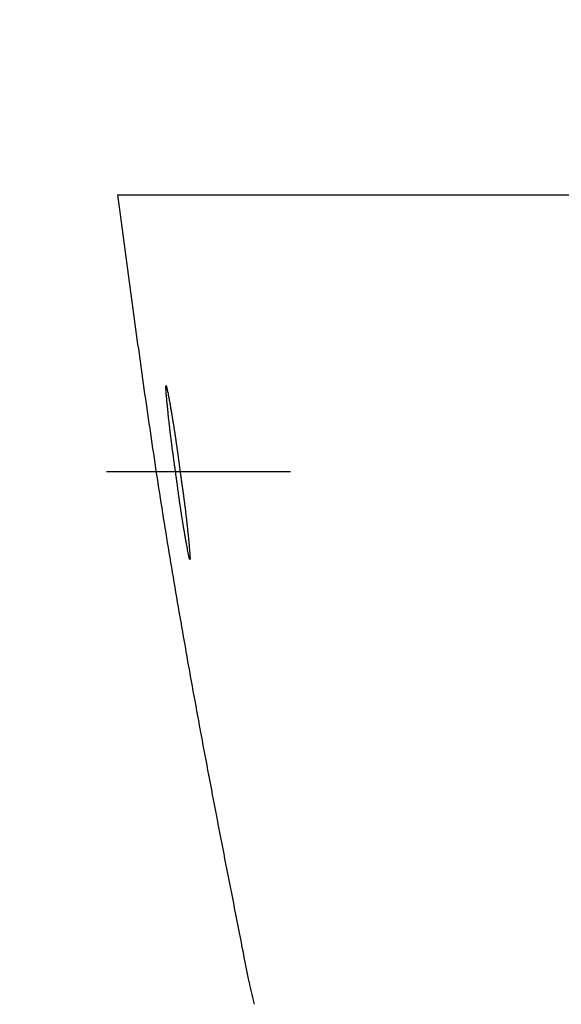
# Model space of a CAD drawing. Header units: millimetres. Extents: x -604189 to 881711, y -381903 to -7297.
# Tile 682 of 1056: x -572440 to -572372, y -161732 to -161609. Entities that reach past the tile are written whole.
import ezdxf

# ---------------------------------------------------------------- set-up
doc = ezdxf.new("R2010")
doc.units = ezdxf.units.MM
doc.header["$LTSCALE"] = 100
for name, pattern in [('0.5_0.5', [1, 0.5, -0.5]), ('ACAD_ISO04W100', [30.5, 24, -3, 0.5, -3]), ('CENTER', [2, 1.25, -0.25, 0.25, -0.25])]:
    doc.linetypes.add(name, pattern=pattern)
doc.layers.get('Defpoints').update_dxf_attribs({"color": 30})
doc.layers.add('OPIS', color=7, linetype='Continuous')
doc.layers.add('strop osie', color=80, linetype='ACAD_ISO04W100', lineweight=5)
doc.styles.get("Standard").update_dxf_attribs({"font": 'romans.shx', "width": 0.5})
doc.dimstyles.new('1 50', dxfattribs={"dimtxt": 150, "dimasz": 80, "dimexe": 1, "dimexo": 1, "dimgap": 20, "dimtad": 1, "dimdec": 0, "dimlfac": 0.1, "dimtxsty": 'Standard', "dimblk": 'ARCHTICK', "dimcen": 200, "dimclrd": 2, "dimadec": 1, "dimazin": 0, "dimtfac": 1, "dimtdec": 0, "dimtmove": 0, "dimatfit": 3, "dimldrblk": 'ARCHTICK', "dimfxl": 120, "dimfxlon": 1, "dimtfill": 1, "dimarcsym": 0})

# ---------------------------------------------------------------- blocks, each defined once
blk = doc.blocks.new('_ArchTick')
at = {"layer": 'strop osie', "color": 0, "const_width": 0.15}
blk.add_lwpolyline([(-0.5, -0.5), (0.5, 0.5)], dxfattribs=at)
blk = doc.blocks.new('*D3294')
at = {"layer": 'Defpoints', "color": 0, "linetype": 'ByBlock', "lineweight": 5, "transparency": 16777216}
for p in [(-595783.13, -159420.3), (-593748.92, -159420.3), (-552118.94, -179940.3)]:
    blk.add_point(p, dxfattribs=at)
at = {"layer": 'OPIS', "color": 0, "linetype": 'Continuous', "lineweight": -2, "transparency": 16777216}
for p, q in [((-595723.13, -159420.3), (-595784.13, -159420.3)), ((-595723.13, -179940.3), (-595784.13, -179940.3))]:
    blk.add_line(p, q, dxfattribs=at)
at = {"layer": 'OPIS', "color": 2, "lineweight": -2, "transparency": 16777216}
blk.add_line((-595783.13, -179940.3), (-595783.13, -159420.3), dxfattribs=at)
at = {"layer": 'OPIS', "color": 2, "linetype": 'ByBlock', "lineweight": -2, "transparency": 16777216, "xscale": 80, "yscale": 80, "zscale": 80}
for p, rotation in [((-595783.13, -159420.3), 90), ((-595783.13, -179940.3), 270)]:
    blk.add_blockref('_ArchTick', p, dxfattribs=dict(at, rotation=rotation))
at = {"layer": 'OPIS', "color": 0, "linetype": 'ByBlock', "lineweight": 13, "transparency": 16777216, "insert": (-595878.13, -169680.3), "char_height": 150, "attachment_point": 5, "rotation": 90, "bg_fill": 3, "box_fill_scale": 1.1, "bg_fill_color": 256, "bg_fill_true_color": 13158600, "bg_fill_transparency": 0}
blk.add_mtext('2052', dxfattribs=at)

msp = doc.modelspace()

# ---------------------------------------------------------------- hatches: boundary and pattern name
at = {"layer": 'OPIS', "linetype": 'ByBlock', "lineweight": 9}
h = msp.add_hatch(dxfattribs=at)
h.set_pattern_fill('ANSI37', color=0, scale=120, angle=45)
h.set_pattern_definition([(90, (-306927.96, 32475.8), (-381, 0), []), (180, (-306927.96, 32475.8), (-6e-14, -381), [])])
h.paths.add_polyline_path([(-564958.91, -172987.78), (-564958.91, -172265.29), (-565588.91, -172265.29), (-565588.91, -172265.29), (-565628.91, -172265.29), (-565628.91, -172420.3), (-565928.91, -172420.3), (-565928.91, -172265.29), (-565968.91, -172265.29), (-566598.91, -172265.29), (-566598.91, -172987.79, -0.414214), (-566255.98, -173330.73, -0.414052), (-566598.73, -173673.66), (-564960.2, -173673.66, -0.413115), (-565301.85, -173330.72, -0.414214)])
h.paths.add_polyline_path([(-563317.85, -172270.29), (-563958.91, -172270.29), (-563958.91, -172270.29), (-563998.91, -172270.29), (-563998.91, -172420.3), (-564288.91, -172420.3), (-564288.91, -172265.29), (-564328.91, -172265.29), (-564958.91, -172265.29), (-564958.91, -172987.78, -0.414214), (-564615.98, -173330.72, -0.414052), (-564958.73, -173673.66), (-563319.87, -173673.66, -0.412493), (-563660.79, -173330.73, -0.414214), (-563317.85, -172987.79)])
h.paths.add_polyline_path([(-562443.92, -172420.3), (-562658.91, -172420.3), (-562658.91, -172270.29), (-562698.91, -172270.29), (-563317.85, -172270.29), (-563317.85, -172987.79, -0.414214), (-562974.92, -173330.73, -0.414052), (-563317.66, -173673.66), (-562443.92, -173685.5)])
h.paths.add_polyline_path([(-562030.4, -172946.84, -0.330214), (-561835.82, -172684.34, -0.155268), (-561986.97, -172216.95, -0.443866), (-562283.97, -172485.59), (-562283.97, -172198.95), (-562289.82, -172198.95), (-562289.82, -172161.15), (-562318.92, -172161.15), (-562318.92, -172420.3), (-562443.92, -172420.3), (-562443.92, -173690.91), (-562060.93, -173690.69), (-562060.93, -173828.8), (-561442.16, -173828.8), (-561440.6, -173828.04), (-561440.6, -173828.8), (-560917.61, -173828.8), (-560910.31, -172420.3), (-561118.92, -172420.3), (-561118.92, -172161.15), (-561141.42, -172161.15), (-561141.42, -172207.95), (-561147.27, -172207.95), (-561147.27, -173026.5, -0.106281), (-561482.37, -172966.06, -0.965528)])
h.paths.add_polyline_path([(-569358.91, -172147.3), (-569368.91, -172147.3), (-569368.91, -172152.3), (-569358.91, -172420.3)], flags=16)
h.paths.add_polyline_path([(-569434.41, -172167.57), (-569436.68, -172167.04, -0.348623), (-569444.41, -172157.3, -0.414214), (-569434.41, -172147.3), (-569432.91, -172147.3), (-569432.91, -172137.3), (-569412.91, -172137.3), (-569412.91, -172095.3), (-569358.91, -172095.3), (-569358.91, -172147.3), (-569368.91, -172152.3)], flags=16)
h.paths.add_polyline_path([(-569444.41, -172157.3, -1), (-569424.41, -172157.3, -0.414214), (-569434.41, -172167.3), (-569434.41, -172167.57), (-569432.14, -172167.04, -0.482996)], flags=16)
h.paths.add_polyline_path([(-570317.76, -172888.16, -1), (-569769.07, -172888.16, -1)], flags=16)
h.paths.add_polyline_path([(-566598.91, -172265.29), (-567228.91, -172265.29), (-567228.91, -172265.29), (-567268.91, -172265.29), (-567268.91, -172420.3), (-567568.91, -172420.3), (-567568.91, -172265.29), (-567608.91, -172265.29), (-568238.91, -172265.29), (-568238.91, -172987.79, -0.414214), (-567895.98, -173330.73, -1), (-568581.85, -173330.73, -0.414214), (-568238.91, -172987.79), (-568238.91, -172265.29), (-568868.91, -172265.29), (-568868.91, -172265.29), (-568908.91, -172265.29), (-568908.91, -172420.3), (-569233.91, -172420.3), (-569233.91, -173827.21), (-569188.93, -173827.19), (-569188.93, -173694.63), (-566598.73, -173673.66, -0.414375), (-566941.85, -173330.73, -0.414214), (-566598.91, -172987.79)])
h.paths.add_polyline_path([(-572120.79, -158265.62), (-571320.79, -158262.95), (-571633.01, -158577.25, -0.297068), (-571469.46, -158828.23, -0.419695), (-571748.93, -159102.53), (-571748.93, -159611.06), (-571275.71, -159611.06), (-571214.43, -159611.06), (-571192.43, -159611.06), (-571148.43, -159611.06), (-571148.43, -159601.06), (-571085.43, -159601.06), (-570335.94, -159605.11), (-570335.94, -159420.3), (-569233.92, -159420.3), (-569233.92, -158097.44), (-574223.92, -158097.44), (-574223.92, -159420.3), (-573158.93, -159420.3), (-573158.93, -159611.06), (-573086.93, -159611.06), (-572477.43, -159612.07), (-572477.43, -159611.06), (-572455.43, -159611.06), (-572411.43, -159611.06), (-572411.43, -159601.06), (-572348.43, -159601.06), (-571748.93, -159603.45), (-571748.93, -159102.53, -0.408754), (-572018.15, -158828.23, -0.334215), (-571819.79, -158564.61)])
h.paths.add_polyline_path([(-571515.04, -159592.37), (-571515.34, -159252.67), (-571963.11, -159253.07), (-571962.81, -159592.77)], flags=24)
h.paths.add_polyline_path([(-571705.06, -158166.88), (-571705.06, -157654.12), (-571945.06, -157654.12), (-571945.06, -158166.88)], flags=9)
h.paths.add_polyline_path([(-563090.36, -172828.22), (-563090.67, -172481.85), (-563538.44, -172482.25), (-563538.13, -172828.62)], flags=9)
h.paths.add_polyline_path([(-561529.78, -172649.99), (-561530.09, -172303.62), (-561977.86, -172304.02), (-561977.55, -172650.39)], flags=25)
h.paths.add_polyline_path([(-561455.96, -173757.53), (-561455.96, -174270.29), (-561215.96, -174270.29), (-561215.96, -173757.53)], flags=9)
h.paths.add_polyline_path([(-569817.15, -172584.64), (-569817.45, -172244.94), (-570265.23, -172245.34), (-570264.93, -172585.04)], flags=24)
h.paths.add_polyline_path([(-570193.42, -172731.49), (-570193.42, -173044.83), (-569893.42, -173044.83), (-569893.42, -172731.49)], flags=8)
h.paths.add_polyline_path([(-570746.56, -173757.53), (-570746.56, -174270.29), (-570506.56, -174270.29), (-570506.56, -173757.53)], flags=9)
h.paths.add_polyline_path([(-570778.78, -172791.69), (-570246.64, -172791.69), (-570246.64, -172566.69), (-570778.78, -172566.69)], flags=24)
h.paths.add_polyline_path([(-572214.96, -173241.75), (-569885.68, -173241.75), (-569885.68, -172973.89), (-572214.96, -172973.89)], flags=24)
edge = h.paths.add_edge_path()
edge.add_line((-569358.91, -172220.3), (-569358.91, -171970.3))
edge.add_line((-569358.91, -171970.3), (-572181.9, -171970.3))
edge.add_line((-572181.9, -171970.3), (-572181.9, -172095.3))
edge.add_line((-572181.9, -172095.3), (-572109.9, -172095.3))
edge.add_line((-572109.9, -172095.3), (-572048.62, -172095.3))
edge.add_line((-572048.62, -172095.3), (-571561.69, -172095.3))
edge.add_line((-571561.69, -172095.3), (-571500.4, -172095.3))
edge.add_line((-571500.4, -172095.3), (-571478.4, -172095.3))
edge.add_line((-571478.4, -172095.3), (-571456.4, -172095.3))
edge.add_line((-571456.4, -172095.3), (-571395.12, -172095.3))
edge.add_line((-571395.12, -172095.3), (-570908.2, -172095.3))
edge.add_line((-570908.2, -172095.3), (-570846.91, -172095.3))
edge.add_line((-570846.91, -172095.3), (-570774.91, -172095.3))
edge.add_line((-570774.91, -172095.3), (-570728.91, -172095.3))
edge.add_line((-570728.91, -172095.3), (-570728.91, -172085.3))
edge.add_line((-570728.91, -172085.3), (-570665.91, -172085.3))
edge.add_line((-570665.91, -172085.3), (-569465.91, -172095.3))
edge.add_line((-569465.91, -172095.3), (-570268.58, -172095.3))
edge.add_line((-570268.58, -172095.3), (-570268.58, -172119.8))
edge.add_line((-570268.58, -172119.8), (-570197.58, -172119.8))
edge.add_line((-570197.58, -172119.8), (-569593.2, -172119.8))
edge.add_line((-569593.2, -172119.8), (-569516.91, -172119.8))
edge.add_line((-569516.91, -172119.8), (-569516.91, -172139.8))
edge.add_line((-569516.91, -172139.8), (-569593.2, -172139.8))
edge.add_line((-569593.2, -172139.8), (-570228.91, -172139.8))
edge.add_line((-570228.91, -172139.8), (-570268.58, -172139.8))
edge.add_line((-570268.58, -172139.8), (-570268.58, -172147.3))
edge.add_line((-570268.58, -172147.3), (-570288.58, -172147.3))
edge.add_line((-570288.58, -172147.3), (-570367.58, -172147.3))
edge.add_arc((-570667.41, -172157.3), 300, -95.7392, 1.9102, ccw=False)
edge.add_line((-570697.41, -172455.79), (-570697.41, -172167.57))
edge.add_line((-570697.41, -172167.57), (-570772.91, -172149.97))
edge.add_line((-570772.91, -172149.97), (-570772.91, -172147.3))
edge.add_line((-570772.91, -172147.3), (-570846.91, -172147.3))
edge.add_line((-570846.91, -172147.3), (-570908.2, -172147.3))
edge.add_line((-570908.2, -172147.3), (-571395.12, -172147.3))
edge.add_line((-571395.12, -172147.3), (-571456.4, -172147.3))
edge.add_line((-571456.4, -172147.3), (-571478.4, -172147.3))
edge.add_line((-571478.4, -172147.3), (-571500.4, -172147.3))
edge.add_line((-571500.4, -172147.3), (-571561.69, -172147.3))
edge.add_line((-571561.69, -172147.3), (-572048.62, -172147.3))
edge.add_line((-572048.62, -172147.3), (-572109.9, -172147.3))
edge.add_line((-572109.9, -172147.3), (-572181.9, -172147.3))
edge.add_line((-572181.9, -172147.3), (-572181.9, -172420.3))
edge.add_line((-572181.9, -172420.3), (-572288.93, -172420.3))
edge.add_line((-572288.93, -172420.3), (-572288.93, -173828.9))
edge.add_line((-572288.93, -173828.9), (-569233.91, -173827.21))
edge.add_line((-569233.91, -173827.21), (-569233.91, -172220.3))
edge.add_line((-569233.91, -172220.3), (-569358.91, -172220.3))
at = {"layer": 'OPIS', "linetype": 'ByBlock', "lineweight": 15}
h = msp.add_hatch(dxfattribs=at)
h.set_pattern_fill('ANSI37', color=0, scale=80, angle=45)
h.set_pattern_definition([(90, (-306927.96, 32475.8), (-254, 0), []), (180, (-306927.96, 32475.8), (-3e-14, -254), [])])
h.paths.add_polyline_path([(-559745.62, -168470.3), (-559845.62, -168470.3), (-559845.62, -168410.3), (-559745.62, -168410.3), (-559745.62, -168350.3), (-560845.62, -168350.3), (-560845.62, -168410.3), (-560745.62, -168410.3), (-560745.62, -168470.3, 0.267949), (-560295.62, -169249.73), (-560295.62, -169481.18, -0.414214), (-559952.68, -169824.12, -1), (-560638.55, -169824.12, -0.414214), (-560295.62, -169481.18), (-560295.62, -169249.73, -0.267949), (-560745.62, -168470.3), (-560845.62, -168470.3), (-560845.62, -168350.3), (-561118.92, -168350.3), (-561118.92, -172095.29), (-559553.92, -172095.29), (-559553.92, -168350.3), (-559745.62, -168350.3)])
h.paths.add_polyline_path([(-560989.24, -171970.29), (-560989.24, -171369.43), (-560514.24, -171369.43, -0.414232), (-560506.24, -171377.43), (-560506.24, -171961.44, -0.403374), (-560513.94, -171969.43), (-560989.24, -171969.43), (-560998.92, -171970.29)], flags=16)
h.paths.add_polyline_path([(-560569.24, -171447.43), (-560569.24, -171891.43, -0.414209), (-560619.24, -171941.43), (-560824.24, -171941.43, -0.414225), (-560874.24, -171891.43), (-560874.24, -171447.43, -0.414209), (-560824.24, -171397.43), (-560619.24, -171397.43, -0.414216)], flags=0)
h.paths.add_polyline_path([(-560754.74, -171692.27), (-560768.26, -171689.53), (-560778.52, -171674.09), (-560777.58, -171669.43), (-560791.34, -171669.43), (-560788.51, -171683.42), (-560780.62, -171695.31), (-560768.73, -171703.21), (-560754.74, -171706.03)], flags=0)
h.paths.add_polyline_path([(-560926.54, -171669.43), (-560944.04, -171669.43), (-560944.04, -171669.43), (-560938.91, -171681.81), (-560926.54, -171686.93)], flags=0)
h.paths.add_polyline_path([(-559553.93, -164304.92), (-559553.93, -164080.3), (-560998.92, -164080.3), (-560998.92, -164130.3), (-561051.76, -164130.3), (-561051.76, -164230.3), (-561112.41, -164230.3), (-561118.26, -165128.24), (-561111.76, -165130.3), (-561051.76, -165130.3), (-561051.76, -165230.3), (-560998.92, -165230.3), (-560998.92, -165930.3), (-560968.92, -165930.3), (-559691.76, -165930.3), (-559691.76, -166884.92, -0.259771), (-560368.47, -166480.3), (-560576.78, -166480.3, -0.694758), (-561118.92, -166682.14), (-561118.92, -167150.3), (-559553.92, -167150.3), (-559553.92, -165742.59, -0.501722), (-560517.89, -165023.75, -0.501722)])
h.paths.add_polyline_path([(-561051.76, -166930.3), (-561051.76, -167030.3), (-561111.76, -167030.3), (-561111.76, -166930.3)], flags=16)
h.paths.add_polyline_path([(-559553.93, -164304.92, 0.501722), (-560517.89, -165023.75, 0.501722), (-559553.92, -165742.59)], flags=17)
h.paths.add_polyline_path([(-559017.89, -165023.75, 0.331805), (-559553.93, -164304.92), (-559553.92, -165742.59, 0.331804)], flags=17)
h.paths.add_polyline_path([(-558393.92, -165930.3), (-559553.92, -165930.3), (-559553.92, -167030.3), (-558393.92, -167030.3)])
edge = h.paths.add_edge_path(flags=16)
edge.add_ellipse((-558869.26, -166529.06), major_axis=(0, 174.94), ratio=0.835608, start_angle=0, end_angle=180, ccw=False)
edge.add_line((-558869.02, -166354.09), (-558868.84, -166354.11))
edge.add_line((-558868.84, -166354.11), (-558551.76, -166354.11))
edge.add_ellipse((-558534.04, -166361.13), major_axis=(0, 22.07), ratio=0.905257, start_angle=0, end_angle=83.7318, ccw=False)
edge.add_line((-558534.04, -166339.06), (-558415.44, -166339.06))
edge.add_line((-558415.44, -166339.06), (-558415.44, -166719.06))
edge.add_line((-558415.44, -166719.06), (-558534.04, -166719.06))
edge.add_ellipse((-558534.04, -166696.99), major_axis=(0, 22.07), ratio=0.905257, start_angle=108.5291, end_angle=180, ccw=False)
edge.add_line((-558552.98, -166704), (-558869.26, -166704))
edge = h.paths.add_edge_path(flags=16)
edge.add_ellipse((-558655.15, -165473.07), major_axis=(119.58, 0), ratio=0.975462, start_angle=134.5349, end_angle=225.4651, ccw=False)
edge.add_ellipse((-558571.36, -165553.09), major_axis=(-236.83, 0), ratio=0.975462, start_angle=293.0771, end_angle=315.0646, ccw=False)
edge.add_ellipse((-558581.12, -165519.06), major_axis=(-200.96, 0), ratio=0.975462, start_angle=268.8691, end_angle=294.416, ccw=False)
edge.add_line((-558577.16, -165323.07), (-558434.73, -165323.07))
edge.add_line((-558434.73, -165323.07), (-558434.73, -165623.07))
edge.add_line((-558434.73, -165623.07), (-558577.16, -165623.07))
edge.add_ellipse((-558581.12, -165427.08), major_axis=(200.96, 0), ratio=0.975462, start_angle=245.584, end_angle=271.1309, ccw=False)
edge.add_ellipse((-558571.36, -165393.05), major_axis=(-236.83, 0), ratio=0.975462, start_angle=404.9354, end_angle=426.9229, ccw=False)
h.paths.add_polyline_path([(-559691.76, -166075.3), (-560476.99, -166075.3, 0.131652), (-560368.47, -166480.3), (-559691.76, -166480.3)], flags=17)
h.paths.add_polyline_path([(-560476.99, -166075.3), (-559691.76, -166075.3), (-559691.76, -165930.3), (-560991.76, -165930.3), (-561051.76, -165930.3), (-561051.76, -166030.3), (-561118.92, -166030.3), (-561118.92, -166278.47, -0.694758), (-560576.78, -166480.3), (-560368.47, -166480.3, -0.131652)], flags=17)
h.paths.add_polyline_path([(-571773.92, -161590.54), (-574108.19, -161590.54), (-574098.92, -166615.29), (-571773.92, -166615.28)])
h.paths.add_polyline_path([(-559933.22, -164919.2), (-558639.2, -164919.2), (-558639.2, -164793.34), (-559933.22, -164793.34)], flags=25)
h.paths.add_polyline_path([(-560038.72, -166687.59), (-559732.99, -166687.59), (-559732.99, -166284.59), (-560038.72, -166284.59)], flags=25)
h.paths.add_polyline_path([(-559928.87, -165007.1), (-559413.75, -165007.1), (-559413.75, -164907.76), (-559928.87, -164907.76)], flags=9)
h.paths.add_polyline_path([(-559933.22, -164919.2), (-558639.2, -164919.2), (-558639.2, -164793.34), (-559933.22, -164793.34)], flags=25)
h.paths.add_polyline_path([(-560330.86, -165014.58), (-559994.18, -165014.58), (-559994.18, -164899.19), (-560330.86, -164899.19)], flags=24)
h.paths.add_polyline_path([(-560290.2, -164902.84), (-560108.35, -164902.84), (-560108.35, -164804.81), (-560290.2, -164804.81)], flags=24)
h.paths.add_polyline_path([(-560498.87, -166997.34), (-559983.74, -166997.34), (-559983.74, -166898), (-560498.87, -166898)], flags=24)
h.paths.add_polyline_path([(-560498.79, -166887.34), (-559655.72, -166887.34), (-559655.72, -166788), (-560498.79, -166788)], flags=24)
h.paths.add_polyline_path([(-560900.85, -167004.82), (-560564.18, -167004.82), (-560564.18, -166889.44), (-560900.85, -166889.44)], flags=24)
h.paths.add_polyline_path([(-560860.2, -166893.08), (-560678.35, -166893.08), (-560678.35, -166795.05), (-560860.2, -166795.05)], flags=24)
h.paths.add_polyline_path([(-560525.17, -170610.56), (-560010.05, -170610.56), (-560010.05, -170511.22), (-560525.17, -170511.22)], flags=24)
h.paths.add_polyline_path([(-560529.51, -170522.67), (-559444.31, -170522.67), (-559444.31, -170396.8), (-560529.51, -170396.8)], flags=9)
h.paths.add_polyline_path([(-560927.16, -170618.04), (-560590.48, -170618.04), (-560590.48, -170502.66), (-560927.16, -170502.66)], flags=24)
h.paths.add_polyline_path([(-560886.5, -170506.3), (-560704.65, -170506.3), (-560704.65, -170408.27), (-560886.5, -170408.27)], flags=24)
h.paths.add_polyline_path([(-560065.3, -168940.36), (-560065.3, -168600.66), (-560513.08, -168600.66), (-560513.08, -168940.36)], flags=24)
h.paths.add_polyline_path([(-559111.53, -164087.39), (-558760.99, -164087.39), (-558760.82, -164093.19), (-558760.64, -164099), (-558760.48, -164104.8), (-558760.31, -164110.61), (-558760.15, -164116.41), (-558759.99, -164122.22), (-558759.84, -164128.03), (-558759.68, -164133.83), (-558759.53, -164139.64), (-558759.39, -164145.44), (-558759.24, -164151.25), (-558759.1, -164157.06), (-558758.97, -164162.86), (-558758.83, -164168.67), (-558758.7, -164174.47), (-558758.57, -164180.28), (-558758.45, -164186.09), (-558758.33, -164191.89), (-558758.21, -164197.7), (-558758.09, -164203.51), (-558757.98, -164209.32), (-558757.87, -164215.12), (-558757.77, -164220.93), (-558757.66, -164226.74), (-558757.56, -164232.54), (-558757.47, -164238.35), (-558757.37, -164244.16), (-558757.28, -164249.96), (-558757.19, -164255.77), (-558757.11, -164261.58), (-558757.02, -164267.39), (-558756.95, -164273.19), (-558756.87, -164279), (-558756.8, -164284.81), (-558756.73, -164290.62), (-558756.66, -164296.42), (-558756.6, -164302.23), (-558756.54, -164308.04), (-558756.48, -164313.85), (-558756.43, -164319.65), (-558756.38, -164325.46), (-558756.33, -164331.27), (-558756.29, -164337.08), (-558756.25, -164342.89), (-558756.21, -164348.69), (-558756.18, -164354.5), (-558756.15, -164360.31), (-558756.12, -164366.12), (-558756.09, -164371.92), (-558756.07, -164377.73), (-558756.04, -164383.54), (-558756.02, -164389.35), (-558756, -164395.16), (-558756, -164400.96), (-558756.01, -164406.77), (-558756.03, -164412.58), (-558756.07, -164418.39), (-558756.13, -164424.2), (-558756.21, -164430), (-558756.31, -164435.81), (-558756.42, -164441.62), (-558756.56, -164447.42), (-558756.72, -164453.23), (-558756.9, -164459.03), (-558757.1, -164464.84), (-558757.32, -164470.64), (-558757.57, -164476.45), (-558757.84, -164482.25), (-558758.14, -164488.05), (-558758.47, -164493.85), (-558758.84, -164499.64), (-558759.24, -164505.44), (-558759.68, -164511.23), (-558760.17, -164517.01), (-558760.73, -164522.8), (-558761.35, -164528.57), (-558762.06, -164534.33), (-558762.87, -164540.08), (-558763.81, -164545.82), (-558764.88, -164551.52), (-558766.12, -164557.2), (-558767.54, -164562.83), (-558769.18, -164568.4), (-558771.06, -164573.89), (-558773.23, -164579.28), (-558775.74, -164584.52), (-558778.61, -164589.57), (-558781.9, -164594.35), (-558785.63, -164598.8), (-558789.81, -164602.83), (-558794.37, -164606.41), (-558799.26, -164609.56), (-558804.38, -164612.28), (-558809.69, -164614.63), (-558815.14, -164616.63), (-558820.69, -164618.33), (-558826.33, -164619.75), (-558832.01, -164620.95), (-558837.73, -164621.95), (-558843.48, -164622.79), (-558849.24, -164623.49), (-558855.02, -164624.09), (-558860.81, -164624.61), (-558866.6, -164625.06), (-558872.39, -164625.43), (-558878.19, -164625.74), (-558883.99, -164626), (-558889.8, -164626.2), (-558895.6, -164626.36), (-558901.41, -164626.48), (-558907.22, -164626.57), (-558913.03, -164626.63), (-558918.83, -164626.66), (-558924.64, -164626.68), (-558930.45, -164626.69), (-558936.26, -164626.69), (-558941.52, -164626.69), (-558946.78, -164626.69), (-558952.05, -164626.67), (-558957.31, -164626.65), (-558962.57, -164626.6), (-558967.84, -164626.54), (-558973.1, -164626.45), (-558978.36, -164626.33), (-558983.62, -164626.17), (-558988.88, -164625.98), (-558994.14, -164625.75), (-558999.4, -164625.47), (-559004.65, -164625.14), (-559009.9, -164624.76), (-559015.14, -164624.31), (-559020.38, -164623.8), (-559025.61, -164623.22), (-559030.83, -164622.54), (-559036.04, -164621.75), (-559041.22, -164620.81), (-559046.36, -164619.71), (-559051.47, -164618.42), (-559056.51, -164616.92), (-559061.47, -164615.16), (-559066.33, -164613.13), (-559071.04, -164610.8), (-559075.58, -164608.14), (-559079.89, -164605.12), (-559083.92, -164601.74), (-559087.62, -164598), (-559090.94, -164593.92), (-559093.91, -164589.57), (-559096.53, -164585), (-559098.84, -164580.28), (-559100.87, -164575.42), (-559102.66, -164570.47), (-559104.24, -164565.45), (-559105.62, -164560.37), (-559106.84, -164555.25), (-559107.91, -164550.1), (-559108.86, -164544.92), (-559109.69, -164539.73), (-559110.43, -164534.51), (-559111.08, -164529.29), (-559111.66, -164524.06), (-559112.18, -164518.82), (-559112.64, -164513.58), (-559113.06, -164508.33), (-559113.44, -164503.08), (-559113.79, -164497.83), (-559114.12, -164492.58), (-559114.41, -164487.32), (-559114.68, -164482.07), (-559114.93, -164476.81), (-559115.16, -164471.55), (-559115.36, -164466.29), (-559115.55, -164461.03), (-559115.72, -164455.77), (-559115.87, -164450.51), (-559116.01, -164445.25), (-559116.12, -164439.98), (-559116.23, -164434.72), (-559116.31, -164429.46), (-559116.38, -164424.2), (-559116.44, -164418.93), (-559116.48, -164413.67), (-559116.5, -164408.41), (-559116.52, -164403.14), (-559116.51, -164397.88), (-559116.5, -164392.62), (-559116.49, -164387.35), (-559116.47, -164382.09), (-559116.45, -164376.83), (-559116.42, -164371.56), (-559116.4, -164366.3), (-559116.37, -164361.04), (-559116.34, -164355.77), (-559116.31, -164350.51), (-559116.28, -164345.25), (-559116.25, -164339.98), (-559116.21, -164334.72), (-559116.17, -164329.46), (-559116.13, -164324.19), (-559116.08, -164318.93), (-559116.03, -164313.67), (-559115.98, -164308.4), (-559115.93, -164303.14), (-559115.87, -164297.88), (-559115.81, -164292.61), (-559115.75, -164287.35), (-559115.68, -164282.09), (-559115.62, -164276.82), (-559115.55, -164271.56), (-559115.48, -164266.3), (-559115.4, -164261.03), (-559115.32, -164255.77), (-559115.24, -164250.51), (-559115.16, -164245.25), (-559115.08, -164239.98), (-559114.99, -164234.72), (-559114.9, -164229.46), (-559114.81, -164224.2), (-559114.71, -164218.93), (-559114.62, -164213.67), (-559114.52, -164208.41), (-559114.41, -164203.15), (-559114.31, -164197.88), (-559114.2, -164192.62), (-559114.09, -164187.36), (-559113.98, -164182.1), (-559113.87, -164176.83), (-559113.75, -164171.57), (-559113.63, -164166.31), (-559113.51, -164161.05), (-559113.38, -164155.79), (-559113.25, -164150.52), (-559113.12, -164145.26), (-559112.99, -164140), (-559112.86, -164134.74), (-559112.72, -164129.48), (-559112.58, -164124.22), (-559112.44, -164118.95), (-559112.29, -164113.69), (-559112.14, -164108.43), (-559111.99, -164103.17), (-559111.84, -164097.91), (-559111.68, -164092.65)])
edge = h.paths.add_edge_path()
edge.add_line((-558393.92, -164080.3), (-559553.93, -164080.3))
edge.add_line((-559553.93, -164080.3), (-559553.93, -164304.92))
edge.add_arc((-559767.89, -165023.75), 750, 0, 73.42431, ccw=False)
edge.add_arc((-559767.89, -165023.75), 750, -73.42425, 0, ccw=False)
edge.add_line((-559553.92, -165742.59), (-559553.92, -165830.3))
edge.add_line((-559553.92, -165830.3), (-558393.92, -165830.3))
edge.add_line((-558393.92, -165830.3), (-558393.92, -164080.3))

# ---------------------------------------------------------------- next in the draw order: dimensions: what is measured, and where the dimension line sits
at = {"layer": 'OPIS', "color": 0, "linetype": 'ByBlock', "lineweight": 13}
dim = msp.add_linear_dim(base=(-595783.13, -159420.3), p1=(-552118.94, -179940.3), p2=(-593748.92, -159420.3), angle=90, dimstyle='1 50', override={"dimtmove": 1, "dimfxl": 60, "dimarcsym": 1}, dxfattribs=at)
dim.commit()
dim.dimension.update_dxf_attribs({"geometry": '*D3294', "text_midpoint": (-595878.13, -169680.3)})

# ---------------------------------------------------------------- next in the draw order: hatches: boundary and pattern name
at = {"layer": 'OPIS', "linetype": '0.5_0.5', "lineweight": 13}
h = msp.add_hatch(dxfattribs=at)
h.set_pattern_fill('ANSI37', color=0, scale=130)
h.set_pattern_definition([(45, (-597218.54, 256668.8), (-291.85832, 291.85832), []), (135, (-597218.54, 256668.8), (-291.85832, -291.85832), [])])
edge = h.paths.add_edge_path(flags=16)
edge.add_line((-570958.92, -168985.28), (-571058.92, -168985.28))
edge.add_line((-571058.92, -168985.28), (-572598.92, -168985.28))
edge.add_line((-572598.92, -168985.28), (-572598.92, -170470.3))
edge.add_line((-572598.92, -170470.3), (-570825.76, -170470.3))
edge.add_arc((-570508.92, -170339.1), 342.94, 180, 202.4936, ccw=False)
edge.add_arc((-570508.92, -170339.1), 342.94, 90, 180, ccw=False)
edge.add_line((-570508.92, -169996.16), (-570508.92, -169764.7))
edge.add_arc((-570058.92, -168985.28), 900, 180, 240, ccw=False)
edge = h.paths.add_edge_path(flags=17)
edge.add_line((-569358.92, -170085.28), (-569358.92, -168985.28))
edge.add_line((-569358.92, -168985.28), (-569358.92, -168985.28))
edge.add_line((-569358.92, -168985.28), (-569958.92, -168985.28))
edge.add_line((-569958.92, -168985.28), (-570058.92, -168985.28))
edge.add_line((-570058.92, -168985.28), (-570058.92, -168925.28))
edge.add_line((-570058.92, -168925.28), (-569958.92, -168925.28))
edge.add_line((-569958.92, -168925.28), (-569958.92, -168865.28))
edge.add_line((-569958.92, -168865.28), (-569358.92, -168865.28))
edge.add_line((-569358.92, -168865.28), (-569358.92, -166865.28))
edge.add_line((-569358.92, -166865.28), (-574098.92, -166865.29))
edge.add_line((-574098.92, -166865.29), (-574098.91, -171970.3))
edge.add_line((-574098.91, -171970.3), (-572608.91, -171970.3))
edge.add_line((-572608.91, -171970.3), (-571504.91, -170590.3))
edge.add_line((-571504.91, -170590.3), (-572718.92, -170590.3))
edge.add_line((-572718.92, -170590.3), (-572718.92, -168865.28))
edge.add_line((-572718.92, -168865.28), (-571058.92, -168865.28))
edge.add_line((-571058.92, -168865.28), (-571058.92, -168925.28))
edge.add_line((-571058.92, -168925.28), (-570958.92, -168925.28))
edge.add_line((-570958.92, -168925.28), (-570958.92, -168985.28))
edge.add_arc((-570058.92, -168985.28), 900, 180, 240)
edge.add_line((-570508.92, -169764.7), (-570508.92, -169996.16))
edge.add_arc((-570508.92, -170339.1), 342.94, 0, 90, ccw=False)
edge.add_arc((-570508.92, -170339.1), 342.94, 208.9799, 360, ccw=False)
edge.add_line((-570808.91, -170505.25), (-570808.91, -171171.09))
edge.add_arc((-570808.91, -171220.3), 49.21, 0, 90, ccw=False)
edge.add_arc((-570808.91, -171220.3), 49.21, 270, 360, ccw=False)
edge.add_line((-570808.91, -171269.51), (-570808.91, -171970.3))
edge.add_line((-570808.91, -171970.3), (-569358.91, -171970.3))
edge.add_line((-569358.91, -171970.3), (-569358.92, -170085.28))
h.paths.add_polyline_path([(-561118.92, -159870.3), (-590334.66, -159870.3), (-590334.66, -161470.3), (-562318.92, -161470.3), (-562318.92, -172095.29), (-561118.92, -172095.29), (-561118.92, -168350.3), (-552073.92, -168350.3), (-552073.92, -167150.3), (-561118.92, -167150.3)])
h.paths.add_polyline_path([(-572856.93, -169813.68), (-569451.07, -169813.68), (-569451.07, -169408.68), (-572856.93, -169408.68)], flags=16)

# ---------------------------------------------------------------- next in the draw order: linework, layer by layer
at = {"color": 0, "linetype": 'ByBlock'}
msp.add_lwpolyline([(-572427.88, -161630.83), (-572087.88, -161630.83)], dxfattribs=at)
msp.add_lwpolyline([(-572411.46, -161729.41, 0.024582), (-572410.84, -161732.21)], format="xyb", dxfattribs=at)
at = {"color": 0}
for points in [[(-572411.47, -161729.41, 0), (-572411.59, -161728.8, 0), (-572411.71, -161728.18, 0), (-572411.83, -161727.56, 0), (-572411.95, -161726.95, 0), (-572412.07, -161726.33, 0), (-572412.19, -161725.71, 0), (-572412.32, -161725.09, 0), (-572412.44, -161724.48, 0), (-572412.56, -161723.86, 0), (-572412.68, -161723.24, 0), (-572412.8, -161722.63, 0), (-572412.92, -161722.01, 0), (-572413.04, -161721.39, 0), (-572413.16, -161720.77, 0), (-572413.28, -161720.16, 0), (-572413.4, -161719.54, 0), (-572413.52, -161718.92, 0), (-572413.65, -161718.31, 0), (-572413.77, -161717.69, 0), (-572413.89, -161717.07, 0), (-572414.01, -161716.45, 0), (-572414.13, -161715.84, 0), (-572414.25, -161715.22, 0), (-572414.37, -161714.6, 0), (-572414.49, -161713.98, 0), (-572414.61, -161713.37, 0), (-572414.73, -161712.75, 0), (-572414.84, -161712.13, 0), (-572414.96, -161711.52, 0), (-572415.08, -161710.9, 0), (-572415.2, -161710.28, 0), (-572415.32, -161709.66, 0), (-572415.44, -161709.05, 0), (-572415.56, -161708.43, 0), (-572415.68, -161707.81, 0), (-572415.79, -161707.19, 0), (-572415.91, -161706.58, 0), (-572416.03, -161705.96, 0), (-572416.15, -161705.34, 0), (-572416.26, -161704.72, 0), (-572416.38, -161704.1, 0), (-572416.5, -161703.49, 0), (-572416.62, -161702.87, 0), (-572416.73, -161702.25, 0), (-572416.85, -161701.63, 0), (-572416.96, -161701.02, 0), (-572417.08, -161700.4, 0), (-572417.2, -161699.78, 0), (-572417.31, -161699.16, 0), (-572417.43, -161698.54, 0), (-572417.54, -161697.92, 0), (-572417.66, -161697.31, 0), (-572417.77, -161696.69, 0), (-572417.88, -161696.07, 0), (-572418, -161695.45, 0), (-572418.11, -161694.83, 0), (-572418.22, -161694.22, 0), (-572418.34, -161693.6, 0), (-572418.45, -161692.98, 0), (-572418.56, -161692.36, 0), (-572418.67, -161691.74, 0), (-572418.79, -161691.12, 0), (-572418.9, -161690.5, 0), (-572419.01, -161689.89, 0), (-572419.12, -161689.27, 0), (-572419.23, -161688.65, 0), (-572419.34, -161688.03, 0), (-572419.45, -161687.41, 0), (-572419.56, -161686.79, 0), (-572419.67, -161686.17, 0), (-572419.78, -161685.55, 0), (-572419.89, -161684.93, 0), (-572419.99, -161684.31, 0), (-572420.1, -161683.69, 0), (-572420.21, -161683.08, 0), (-572420.31, -161682.46, 0), (-572420.42, -161681.84, 0), (-572420.53, -161681.22, 0), (-572420.63, -161680.6, 0), (-572420.74, -161679.98, 0), (-572420.84, -161679.36, 0), (-572420.95, -161678.74, 0), (-572421.05, -161678.12, 0), (-572421.16, -161677.5, 0), (-572421.26, -161676.88, 0), (-572421.36, -161676.26, 0), (-572421.46, -161675.64, 0), (-572421.57, -161675.02, 0), (-572421.67, -161674.4, 0), (-572421.77, -161673.78, 0), (-572421.87, -161673.16, 0), (-572421.97, -161672.54, 0), (-572422.07, -161671.92, 0), (-572422.17, -161671.29, 0), (-572422.27, -161670.67, 0), (-572422.36, -161670.05, 0), (-572422.46, -161669.43, 0), (-572422.56, -161668.81, 0), (-572422.66, -161668.19, 0), (-572422.75, -161667.57, 0), (-572422.85, -161666.95, 0), (-572422.94, -161666.33, 0), (-572423.04, -161665.71, 0), (-572423.13, -161665.08, 0), (-572423.23, -161664.46, 0), (-572423.32, -161663.84, 0), (-572423.41, -161663.22, 0), (-572423.51, -161662.6, 0), (-572423.6, -161661.98, 0), (-572423.69, -161661.35, 0), (-572423.78, -161660.73, 0), (-572423.87, -161660.11, 0), (-572423.96, -161659.49, 0), (-572424.05, -161658.87, 0), (-572424.15, -161658.24, 0), (-572424.23, -161657.62, 0), (-572424.32, -161657, 0), (-572424.41, -161656.38, 0), (-572424.5, -161655.76, 0), (-572424.59, -161655.13, 0), (-572424.68, -161654.51, 0), (-572424.77, -161653.89, 0), (-572424.86, -161653.27, 0), (-572424.94, -161652.64, 0), (-572425.03, -161652.02, 0), (-572425.12, -161651.4, 0), (-572425.2, -161650.77, 0), (-572425.29, -161650.15, 0), (-572425.38, -161649.53, 0), (-572425.46, -161648.91, 0), (-572425.55, -161648.28, 0), (-572425.63, -161647.66, 0), (-572425.72, -161647.04, 0), (-572425.8, -161646.41, 0), (-572425.89, -161645.79, 0), (-572425.97, -161645.17, 0), (-572426.06, -161644.55, 0), (-572426.14, -161643.92, 0), (-572426.23, -161643.3, 0), (-572426.31, -161642.68, 0), (-572426.39, -161642.05, 0), (-572426.48, -161641.43, 0), (-572426.56, -161640.81, 0), (-572426.64, -161640.18, 0), (-572426.73, -161639.56, 0), (-572426.81, -161638.94, 0), (-572426.89, -161638.31, 0), (-572426.98, -161637.69, 0), (-572427.06, -161637.07, 0), (-572427.14, -161636.44, 0), (-572427.23, -161635.82, 0), (-572427.31, -161635.2, 0), (-572427.39, -161634.57, 0), (-572427.47, -161633.95, 0), (-572427.56, -161633.33, 0), (-572427.64, -161632.7, 0), (-572427.72, -161632.08, 0), (-572427.8, -161631.46, 0), (-572427.89, -161630.83, 0)], [(-572420.23, -161668.77, 0), (-572420.25, -161668.67, 0), (-572420.26, -161668.58, 0), (-572420.27, -161668.49, 0), (-572420.29, -161668.4, 0), (-572420.3, -161668.31, 0), (-572420.31, -161668.22, 0), (-572420.32, -161668.13, 0), (-572420.34, -161668.04, 0), (-572420.35, -161667.95, 0), (-572420.36, -161667.86, 0), (-572420.37, -161667.77, 0), (-572420.38, -161667.69, 0), (-572420.39, -161667.6, 0), (-572420.41, -161667.51, 0), (-572420.42, -161667.43, 0), (-572420.43, -161667.34, 0), (-572420.44, -161667.26, 0), (-572420.45, -161667.17, 0), (-572420.46, -161667.09, 0), (-572420.47, -161667.01, 0), (-572420.49, -161666.92, 0), (-572420.5, -161666.84, 0), (-572420.51, -161666.76, 0), (-572420.52, -161666.67, 0), (-572420.53, -161666.59, 0), (-572420.54, -161666.51, 0), (-572420.55, -161666.43, 0), (-572420.56, -161666.35, 0), (-572420.57, -161666.26, 0), (-572420.59, -161666.18, 0), (-572420.6, -161666.1, 0), (-572420.61, -161666.02, 0), (-572420.62, -161665.94, 0), (-572420.63, -161665.86, 0), (-572420.64, -161665.78, 0), (-572420.65, -161665.7, 0), (-572420.66, -161665.61, 0), (-572420.67, -161665.53, 0), (-572420.69, -161665.45, 0), (-572420.7, -161665.37, 0), (-572420.71, -161665.29, 0), (-572420.72, -161665.21, 0), (-572420.73, -161665.13, 0), (-572420.74, -161665.05, 0), (-572420.75, -161664.97, 0), (-572420.76, -161664.88, 0), (-572420.78, -161664.8, 0), (-572420.79, -161664.72, 0), (-572420.8, -161664.64, 0), (-572420.81, -161664.55, 0), (-572420.82, -161664.47, 0), (-572420.83, -161664.39, 0), (-572420.85, -161664.31, 0), (-572420.86, -161664.22, 0), (-572420.87, -161664.14, 0), (-572420.88, -161664.05, 0), (-572420.89, -161663.97, 0), (-572420.9, -161663.88, 0), (-572420.92, -161663.8, 0), (-572420.93, -161663.71, 0), (-572420.94, -161663.63, 0), (-572420.95, -161663.54, 0), (-572420.96, -161663.45, 0), (-572420.98, -161663.36, 0), (-572420.99, -161663.27, 0), (-572421, -161663.19, 0), (-572421.01, -161663.1, 0), (-572421.03, -161663.01, 0), (-572421.04, -161662.92, 0), (-572421.05, -161662.82, 0), (-572421.06, -161662.73, 0), (-572421.08, -161662.64, 0), (-572421.09, -161662.55, 0), (-572421.1, -161662.45, 0), (-572421.11, -161662.36, 0), (-572421.13, -161662.26, 0), (-572421.14, -161662.17, 0), (-572421.15, -161662.07, 0), (-572421.16, -161661.97, 0), (-572421.18, -161661.87, 0), (-572421.19, -161661.77, 0), (-572421.2, -161661.67, 0), (-572421.21, -161661.57, 0), (-572421.23, -161661.47, 0), (-572421.24, -161661.37, 0), (-572421.25, -161661.26, 0), (-572421.27, -161661.16, 0), (-572421.28, -161661.05, 0), (-572421.29, -161660.94, 0), (-572421.31, -161660.84, 0), (-572421.32, -161660.73, 0), (-572421.33, -161660.62, 0), (-572421.35, -161660.51, 0), (-572421.36, -161660.39, 0), (-572421.37, -161660.28, 0), (-572421.39, -161660.17, 0), (-572421.4, -161660.05, 0), (-572421.41, -161659.94, 0), (-572421.43, -161659.82, 0), (-572421.44, -161659.7, 0), (-572421.45, -161659.58, 0), (-572421.47, -161659.46, 0), (-572421.48, -161659.33, 0), (-572421.49, -161659.21, 0), (-572421.51, -161659.08, 0), (-572421.52, -161658.96, 0), (-572421.54, -161658.83, 0), (-572421.55, -161658.7, 0), (-572421.56, -161658.57, 0), (-572421.58, -161658.44, 0), (-572421.59, -161658.3, 0), (-572421.61, -161658.17, 0), (-572421.62, -161658.03, 0), (-572421.63, -161657.9, 0), (-572421.65, -161657.76, 0), (-572421.66, -161657.62, 0), (-572421.68, -161657.48, 0), (-572421.69, -161657.33, 0), (-572421.7, -161657.19, 0), (-572421.72, -161657.05, 0), (-572421.73, -161656.91, 0), (-572421.75, -161656.77, 0), (-572421.76, -161656.64, 0), (-572421.77, -161656.5, 0), (-572421.78, -161656.37, 0), (-572421.79, -161656.24, 0), (-572421.81, -161656.11, 0), (-572421.82, -161655.98, 0), (-572421.83, -161655.86, 0), (-572421.84, -161655.75, 0), (-572421.84, -161655.64, 0), (-572421.85, -161655.53, 0), (-572421.86, -161655.43, 0), (-572421.87, -161655.33, 0), (-572421.87, -161655.24, 0), (-572421.88, -161655.15, 0), (-572421.88, -161655.08, 0), (-572421.88, -161655.01, 0), (-572421.88, -161654.94, 0), (-572421.88, -161654.89, 0), (-572421.88, -161654.84, 0), (-572421.88, -161654.8, 0), (-572421.88, -161654.77, 0), (-572421.87, -161654.75, 0), (-572421.87, -161654.74, 0), (-572421.86, -161654.74, 0), (-572421.85, -161654.74, 0), (-572421.84, -161654.76, 0), (-572421.83, -161654.79, 0), (-572421.82, -161654.82, 0), (-572421.81, -161654.87, 0), (-572421.79, -161654.92, 0), (-572421.78, -161654.98, 0), (-572421.76, -161655.05, 0), (-572421.74, -161655.12, 0), (-572421.73, -161655.2, 0), (-572421.71, -161655.29, 0), (-572421.69, -161655.38, 0), (-572421.67, -161655.48, 0), (-572421.65, -161655.59, 0), (-572421.62, -161655.7, 0), (-572421.6, -161655.81, 0), (-572421.58, -161655.93, 0), (-572421.56, -161656.05, 0), (-572421.53, -161656.18, 0), (-572421.51, -161656.3, 0), (-572421.49, -161656.44, 0), (-572421.46, -161656.57, 0), (-572421.44, -161656.7, 0), (-572421.41, -161656.84, 0), (-572421.39, -161656.98, 0), (-572421.36, -161657.12, 0), (-572421.34, -161657.26, 0), (-572421.31, -161657.4, 0), (-572421.29, -161657.54, 0), (-572421.27, -161657.68, 0), (-572421.24, -161657.82, 0), (-572421.22, -161657.96, 0), (-572421.2, -161658.09, 0), (-572421.17, -161658.23, 0), (-572421.15, -161658.36, 0), (-572421.13, -161658.49, 0), (-572421.11, -161658.63, 0), (-572421.08, -161658.75, 0), (-572421.06, -161658.88, 0), (-572421.04, -161659.01, 0), (-572421.02, -161659.14, 0), (-572421, -161659.26, 0), (-572420.98, -161659.38, 0), (-572420.96, -161659.5, 0), (-572420.94, -161659.62, 0), (-572420.92, -161659.74, 0), (-572420.91, -161659.86, 0), (-572420.89, -161659.98, 0), (-572420.87, -161660.09, 0), (-572420.85, -161660.21, 0), (-572420.83, -161660.32, 0), (-572420.82, -161660.43, 0), (-572420.8, -161660.54, 0), (-572420.78, -161660.65, 0), (-572420.77, -161660.76, 0), (-572420.75, -161660.87, 0), (-572420.73, -161660.98, 0), (-572420.72, -161661.09, 0), (-572420.7, -161661.19, 0), (-572420.69, -161661.29, 0), (-572420.67, -161661.4, 0), (-572420.65, -161661.5, 0), (-572420.64, -161661.6, 0), (-572420.63, -161661.7, 0), (-572420.61, -161661.8, 0), (-572420.6, -161661.9, 0), (-572420.58, -161662, 0), (-572420.57, -161662.1, 0), (-572420.55, -161662.19, 0), (-572420.54, -161662.29, 0), (-572420.53, -161662.38, 0), (-572420.51, -161662.48, 0), (-572420.5, -161662.57, 0), (-572420.49, -161662.66, 0), (-572420.47, -161662.76, 0), (-572420.46, -161662.85, 0), (-572420.45, -161662.94, 0), (-572420.44, -161663.03, 0), (-572420.42, -161663.12, 0), (-572420.41, -161663.21, 0), (-572420.4, -161663.3, 0), (-572420.39, -161663.38, 0), (-572420.38, -161663.47, 0), (-572420.36, -161663.56, 0), (-572420.35, -161663.65, 0), (-572420.34, -161663.73, 0), (-572420.33, -161663.82, 0), (-572420.32, -161663.9, 0), (-572420.31, -161663.99, 0), (-572420.3, -161664.07, 0), (-572420.28, -161664.16, 0), (-572420.27, -161664.24, 0), (-572420.26, -161664.32, 0), (-572420.25, -161664.41, 0), (-572420.24, -161664.49, 0), (-572420.23, -161664.57, 0), (-572420.22, -161664.66, 0), (-572420.21, -161664.74, 0), (-572420.19, -161664.82, 0), (-572420.18, -161664.9, 0), (-572420.17, -161664.98, 0), (-572420.16, -161665.07, 0), (-572420.15, -161665.15, 0), (-572420.14, -161665.23, 0), (-572420.13, -161665.31, 0), (-572420.12, -161665.39, 0), (-572420.11, -161665.47, 0), (-572420.1, -161665.55, 0), (-572420.08, -161665.63, 0)], [(-572420.08, -161665.63, 0), (-572420.08, -161665.7, 0), (-572420.07, -161665.76, 0), (-572420.06, -161665.83, 0), (-572420.05, -161665.9, 0), (-572420.04, -161665.96, 0), (-572420.03, -161666.03, 0), (-572420.02, -161666.1, 0), (-572420.01, -161666.16, 0), (-572420, -161666.23, 0), (-572419.99, -161666.29, 0), (-572419.98, -161666.36, 0), (-572419.97, -161666.43, 0), (-572419.96, -161666.49, 0), (-572419.96, -161666.56, 0), (-572419.95, -161666.63, 0), (-572419.94, -161666.69, 0), (-572419.93, -161666.76, 0), (-572419.92, -161666.83, 0), (-572419.91, -161666.9, 0), (-572419.9, -161666.97, 0), (-572419.89, -161667.03, 0), (-572419.88, -161667.1, 0), (-572419.87, -161667.17, 0), (-572419.86, -161667.24, 0), (-572419.85, -161667.31, 0), (-572419.84, -161667.38, 0), (-572419.83, -161667.45, 0), (-572419.82, -161667.52, 0), (-572419.81, -161667.59, 0), (-572419.8, -161667.66, 0), (-572419.79, -161667.73, 0), (-572419.78, -161667.8, 0), (-572419.77, -161667.87, 0), (-572419.76, -161667.94, 0), (-572419.75, -161668.01, 0), (-572419.74, -161668.09, 0), (-572419.73, -161668.16, 0), (-572419.72, -161668.23, 0), (-572419.71, -161668.31, 0), (-572419.7, -161668.38, 0), (-572419.69, -161668.45, 0), (-572419.68, -161668.53, 0), (-572419.67, -161668.61, 0), (-572419.66, -161668.68, 0), (-572419.65, -161668.76, 0), (-572419.64, -161668.83, 0), (-572419.63, -161668.91, 0), (-572419.62, -161668.99, 0), (-572419.61, -161669.07, 0), (-572419.6, -161669.15, 0), (-572419.59, -161669.22, 0), (-572419.58, -161669.3, 0), (-572419.57, -161669.38, 0), (-572419.56, -161669.47, 0), (-572419.55, -161669.55, 0), (-572419.54, -161669.63, 0), (-572419.53, -161669.71, 0), (-572419.52, -161669.79, 0), (-572419.51, -161669.88, 0), (-572419.5, -161669.96, 0), (-572419.49, -161670.05, 0), (-572419.48, -161670.13, 0), (-572419.46, -161670.22, 0), (-572419.45, -161670.31, 0), (-572419.44, -161670.39, 0), (-572419.43, -161670.48, 0), (-572419.42, -161670.57, 0), (-572419.41, -161670.66, 0), (-572419.4, -161670.75, 0), (-572419.39, -161670.84, 0), (-572419.38, -161670.93, 0), (-572419.37, -161671.03, 0), (-572419.36, -161671.12, 0), (-572419.35, -161671.21, 0), (-572419.33, -161671.31, 0), (-572419.32, -161671.4, 0), (-572419.31, -161671.5, 0), (-572419.3, -161671.6, 0), (-572419.29, -161671.69, 0), (-572419.28, -161671.79, 0), (-572419.27, -161671.89, 0), (-572419.26, -161671.99, 0), (-572419.25, -161672.1, 0), (-572419.23, -161672.2, 0), (-572419.22, -161672.3, 0), (-572419.21, -161672.4, 0), (-572419.2, -161672.51, 0), (-572419.19, -161672.61, 0), (-572419.18, -161672.72, 0), (-572419.17, -161672.83, 0), (-572419.16, -161672.94, 0), (-572419.14, -161673.05, 0), (-572419.13, -161673.16, 0), (-572419.12, -161673.27, 0), (-572419.11, -161673.38, 0), (-572419.1, -161673.49, 0), (-572419.09, -161673.61, 0), (-572419.07, -161673.72, 0), (-572419.06, -161673.84, 0), (-572419.05, -161673.95, 0), (-572419.04, -161674.07, 0), (-572419.03, -161674.18, 0), (-572419.02, -161674.3, 0), (-572419.01, -161674.41, 0), (-572419, -161674.52, 0), (-572418.99, -161674.63, 0), (-572418.98, -161674.74, 0), (-572418.97, -161674.85, 0), (-572418.96, -161674.96, 0), (-572418.95, -161675.07, 0), (-572418.94, -161675.17, 0), (-572418.93, -161675.27, 0), (-572418.92, -161675.37, 0), (-572418.91, -161675.46, 0), (-572418.91, -161675.56, 0), (-572418.9, -161675.65, 0), (-572418.89, -161675.74, 0), (-572418.89, -161675.82, 0), (-572418.88, -161675.9, 0), (-572418.88, -161675.97, 0), (-572418.87, -161676.05, 0), (-572418.87, -161676.12, 0), (-572418.87, -161676.18, 0), (-572418.86, -161676.24, 0), (-572418.86, -161676.29, 0), (-572418.86, -161676.34, 0), (-572418.86, -161676.38, 0), (-572418.86, -161676.42, 0), (-572418.86, -161676.46, 0), (-572418.87, -161676.48, 0), (-572418.87, -161676.51, 0), (-572418.87, -161676.52, 0), (-572418.88, -161676.53, 0), (-572418.88, -161676.53, 0), (-572418.89, -161676.53, 0), (-572418.9, -161676.52, 0), (-572418.9, -161676.5, 0), (-572418.91, -161676.48, 0), (-572418.92, -161676.45, 0), (-572418.93, -161676.41, 0), (-572418.94, -161676.37, 0), (-572418.96, -161676.33, 0), (-572418.97, -161676.28, 0), (-572418.98, -161676.22, 0), (-572419, -161676.16, 0), (-572419.01, -161676.1, 0), (-572419.03, -161676.03, 0), (-572419.04, -161675.96, 0), (-572419.06, -161675.88, 0), (-572419.07, -161675.8, 0), (-572419.09, -161675.72, 0), (-572419.11, -161675.63, 0), (-572419.13, -161675.54, 0), (-572419.14, -161675.45, 0), (-572419.16, -161675.35, 0), (-572419.18, -161675.25, 0), (-572419.2, -161675.15, 0), (-572419.22, -161675.05, 0), (-572419.24, -161674.94, 0), (-572419.26, -161674.84, 0), (-572419.28, -161674.73, 0), (-572419.3, -161674.62, 0), (-572419.32, -161674.51, 0), (-572419.34, -161674.39, 0), (-572419.36, -161674.28, 0), (-572419.38, -161674.17, 0), (-572419.4, -161674.05, 0), (-572419.42, -161673.94, 0), (-572419.44, -161673.83, 0), (-572419.46, -161673.71, 0), (-572419.48, -161673.6, 0), (-572419.5, -161673.48, 0), (-572419.52, -161673.37, 0), (-572419.53, -161673.26, 0), (-572419.55, -161673.15, 0), (-572419.57, -161673.04, 0), (-572419.59, -161672.93, 0), (-572419.61, -161672.82, 0), (-572419.63, -161672.72, 0), (-572419.64, -161672.61, 0), (-572419.66, -161672.5, 0), (-572419.68, -161672.4, 0), (-572419.7, -161672.3, 0), (-572419.71, -161672.19, 0), (-572419.73, -161672.09, 0), (-572419.75, -161671.99, 0), (-572419.76, -161671.89, 0), (-572419.78, -161671.79, 0), (-572419.79, -161671.7, 0), (-572419.81, -161671.6, 0), (-572419.82, -161671.5, 0), (-572419.84, -161671.41, 0), (-572419.85, -161671.31, 0), (-572419.87, -161671.22, 0), (-572419.88, -161671.12, 0), (-572419.9, -161671.03, 0), (-572419.91, -161670.94, 0), (-572419.93, -161670.85, 0), (-572419.94, -161670.76, 0), (-572419.95, -161670.67, 0), (-572419.97, -161670.58, 0), (-572419.98, -161670.49, 0), (-572420, -161670.4, 0), (-572420.01, -161670.31, 0), (-572420.02, -161670.23, 0), (-572420.03, -161670.14, 0), (-572420.05, -161670.05, 0), (-572420.06, -161669.97, 0), (-572420.07, -161669.89, 0), (-572420.08, -161669.8, 0), (-572420.1, -161669.72, 0), (-572420.11, -161669.64, 0), (-572420.12, -161669.56, 0), (-572420.13, -161669.47, 0), (-572420.14, -161669.39, 0), (-572420.16, -161669.31, 0), (-572420.17, -161669.23, 0), (-572420.18, -161669.16, 0), (-572420.19, -161669.08, 0), (-572420.2, -161669, 0), (-572420.21, -161668.92, 0), (-572420.22, -161668.84, 0), (-572420.23, -161668.77, 0)]]:
    msp.add_polyline3d(points, dxfattribs=at)
at = {"layer": 'Defpoints', "color": 0, "linetype": 'CENTER'}
msp.add_lwpolyline([(-572406.27, -161665.55), (-572429.3, -161665.55)], dxfattribs=at)

doc.saveas('drawing.dxf')
